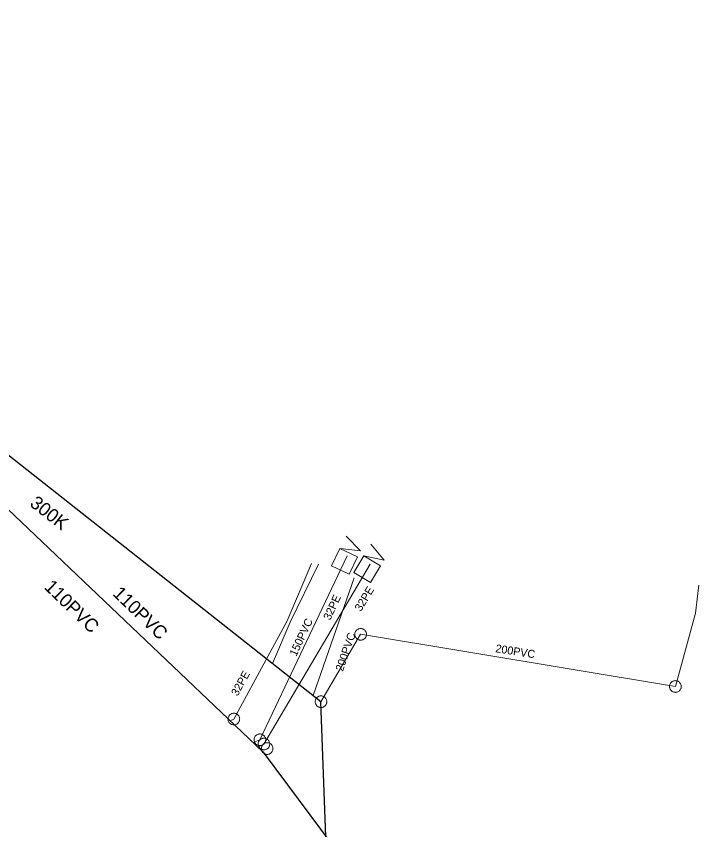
# Model space of a CAD drawing. Extents: x -741806 to -738704, y -1059275 to -1055387.
# Drawn here: x -740095.2 to -740044.1, y -1056562.9 to -1056502 of the extents above; entities that cross this region are included whole.
import ezdxf

# ---------------------------------------------------------------- set-up
doc = ezdxf.new("R2010")
doc.units = 0
doc.header["$LTSCALE"] = 0.4
for name, color, linetype, lineweight in [('2', 7, 'Continuous', 25), ('21', 7, 'Continuous', 13), ('3', 7, 'Continuous', 13), ('46', 7, 'Continuous', 13), ('51', 7, 'Continuous', 13), ('52', 7, 'Continuous', 25), ('56', 7, 'Continuous', 13), ('60', 7, 'Continuous', 13)]:
    doc.layers.add(name, color=color, linetype=linetype, lineweight=lineweight)
for name, color, linetype in [('5', 7, 'Continuous'), ('53', 7, 'Continuous'), ('54', 7, 'Continuous'), ('55', 7, 'Continuous')]:
    doc.layers.add(name, color=color, linetype=linetype)

msp = doc.modelspace()

# ---------------------------------------------------------------- linework, layer by layer
at = {"layer": '2'}
msp.add_lwpolyline([(-740070.98, -1056591.81), (-740072.39, -1056553.33), (-740110.57, -1056523.24), (-740124.77, -1056501.96)], dxfattribs=at)
at = {"layer": '21'}
for points in [[(-740077.463, -1056556.398), (-740076.969, -1056556.179), (-740070.43, -1056542.409)], [(-740073.095, -1056542.981), (-740074.92, -1056547.28), (-740078.92, -1056554.629), (-740079.192, -1056554.754)], [(-740077.117, -1056556.727), (-740076.67, -1056556.5), (-740068.699, -1056543.01)]]:
    msp.add_lwpolyline(points, dxfattribs=at)
at = {"layer": '3'}
msp.add_lwpolyline([(-740072.405, -1056552.892), (-740072.45, -1056552.896), (-740072.495, -1056552.905), (-740072.539, -1056552.919), (-740072.581, -1056552.936), (-740072.621, -1056552.959), (-740072.659, -1056552.985), (-740072.693, -1056553.015), (-740072.725, -1056553.049), (-740072.751, -1056553.086), (-740072.775, -1056553.124), (-740072.794, -1056553.166), (-740072.81, -1056553.21), (-740072.819, -1056553.254), (-740072.825, -1056553.299), (-740072.826, -1056553.345), (-740072.822, -1056553.391), (-740072.812, -1056553.436), (-740072.8, -1056553.48), (-740072.781, -1056553.522), (-740072.759, -1056553.562), (-740072.732, -1056553.599), (-740072.703, -1056553.633), (-740072.669, -1056553.665), (-740072.633, -1056553.693), (-740072.593, -1056553.716), (-740072.551, -1056553.735), (-740072.509, -1056553.75), (-740072.463, -1056553.76), (-740072.418, -1056553.766), (-740072.372, -1056553.766), (-740072.327, -1056553.763), (-740072.282, -1056553.754), (-740072.238, -1056553.74), (-740072.196, -1056553.722), (-740072.156, -1056553.7), (-740072.118, -1056553.674), (-740072.084, -1056553.644), (-740072.053, -1056553.609), (-740072.026, -1056553.573), (-740072.002, -1056553.534), (-740071.983, -1056553.493), (-740071.967, -1056553.449), (-740071.957, -1056553.405), (-740071.952, -1056553.359), (-740071.951, -1056553.313), (-740071.955, -1056553.268), (-740071.964, -1056553.223), (-740071.977, -1056553.179), (-740071.996, -1056553.137), (-740072.018, -1056553.097), (-740072.045, -1056553.06), (-740072.074, -1056553.025), (-740072.108, -1056552.994), (-740072.144, -1056552.966), (-740072.184, -1056552.943), (-740072.226, -1056552.923), (-740072.268, -1056552.909), (-740072.314, -1056552.898), (-740072.359, -1056552.893), (-740072.404, -1056552.892)], dxfattribs=at)
at = {"layer": '46'}
for points in [[(-740069.852, -1056548.208), (-740069.856, -1056548.253), (-740069.857, -1056548.299), (-740069.852, -1056548.345), (-740069.843, -1056548.389), (-740069.829, -1056548.433), (-740069.811, -1056548.476), (-740069.788, -1056548.515), (-740069.762, -1056548.553), (-740069.731, -1056548.586), (-740069.697, -1056548.617), (-740069.66, -1056548.645), (-740069.621, -1056548.668), (-740069.579, -1056548.686), (-740069.536, -1056548.702), (-740069.491, -1056548.711), (-740069.445, -1056548.717), (-740069.4, -1056548.716), (-740069.354, -1056548.712), (-740069.309, -1056548.703), (-740069.265, -1056548.689), (-740069.224, -1056548.67), (-740069.185, -1056548.648), (-740069.147, -1056548.621), (-740069.112, -1056548.591), (-740069.081, -1056548.557), (-740069.055, -1056548.52), (-740069.031, -1056548.481), (-740069.012, -1056548.439), (-740068.998, -1056548.396), (-740068.988, -1056548.35), (-740068.983, -1056548.306), (-740068.982, -1056548.26), (-740068.987, -1056548.214), (-740068.997, -1056548.169), (-740069.01, -1056548.126), (-740069.028, -1056548.083), (-740069.051, -1056548.044), (-740069.078, -1056548.006), (-740069.108, -1056547.973), (-740069.142, -1056547.942), (-740069.179, -1056547.914), (-740069.218, -1056547.891), (-740069.26, -1056547.872), (-740069.303, -1056547.857), (-740069.348, -1056547.848), (-740069.394, -1056547.842), (-740069.439, -1056547.842), (-740069.485, -1056547.847), (-740069.53, -1056547.856), (-740069.574, -1056547.87), (-740069.615, -1056547.889), (-740069.655, -1056547.91), (-740069.692, -1056547.938), (-740069.727, -1056547.968), (-740069.758, -1056548.002), (-740069.785, -1056548.039), (-740069.808, -1056548.078), (-740069.827, -1056548.12), (-740069.841, -1056548.163), (-740069.852, -1056548.207)], [(-740045.944, -1056552.612), (-740045.9, -1056552.621), (-740045.855, -1056552.626), (-740045.808, -1056552.627), (-740045.763, -1056552.622), (-740045.718, -1056552.613), (-740045.674, -1056552.599), (-740045.633, -1056552.58), (-740045.592, -1056552.558), (-740045.556, -1056552.531), (-740045.522, -1056552.501), (-740045.491, -1056552.467), (-740045.463, -1056552.43), (-740045.44, -1056552.391), (-740045.421, -1056552.349), (-740045.407, -1056552.306), (-740045.396, -1056552.261), (-740045.392, -1056552.215), (-740045.391, -1056552.17), (-740045.396, -1056552.124), (-740045.405, -1056552.079), (-740045.42, -1056552.035), (-740045.437, -1056551.994), (-740045.46, -1056551.954), (-740045.486, -1056551.916), (-740045.517, -1056551.882), (-740045.552, -1056551.852), (-740045.588, -1056551.824), (-740045.628, -1056551.801), (-740045.669, -1056551.782), (-740045.713, -1056551.768), (-740045.757, -1056551.758), (-740045.802, -1056551.753), (-740045.849, -1056551.752), (-740045.895, -1056551.757), (-740045.939, -1056551.766), (-740045.983, -1056551.78), (-740046.024, -1056551.799), (-740046.065, -1056551.822), (-740046.101, -1056551.848), (-740046.135, -1056551.878), (-740046.166, -1056551.912), (-740046.194, -1056551.949), (-740046.218, -1056551.988), (-740046.236, -1056552.03), (-740046.25, -1056552.073), (-740046.261, -1056552.118), (-740046.266, -1056552.164), (-740046.266, -1056552.209), (-740046.261, -1056552.255), (-740046.252, -1056552.3), (-740046.237, -1056552.344), (-740046.22, -1056552.386), (-740046.197, -1056552.425), (-740046.171, -1056552.463), (-740046.14, -1056552.497), (-740046.106, -1056552.528), (-740046.069, -1056552.555), (-740046.029, -1056552.578), (-740045.988, -1056552.597), (-740045.945, -1056552.612)]]:
    msp.add_lwpolyline(points, dxfattribs=at)
at = {"layer": '51'}
for points in [[(-740079.129, -1056555.012), (-740079.088, -1056555.032), (-740079.045, -1056555.047), (-740079, -1056555.058), (-740078.956, -1056555.064), (-740078.91, -1056555.065), (-740078.863, -1056555.062), (-740078.819, -1056555.053), (-740078.775, -1056555.041), (-740078.733, -1056555.023), (-740078.693, -1056555.001), (-740078.655, -1056554.975), (-740078.619, -1056554.946), (-740078.588, -1056554.913), (-740078.56, -1056554.877), (-740078.536, -1056554.837), (-740078.516, -1056554.796), (-740078.501, -1056554.753), (-740078.49, -1056554.709), (-740078.484, -1056554.663), (-740078.483, -1056554.617), (-740078.487, -1056554.571), (-740078.494, -1056554.526), (-740078.508, -1056554.482), (-740078.525, -1056554.44), (-740078.547, -1056554.4), (-740078.573, -1056554.362), (-740078.603, -1056554.327), (-740078.636, -1056554.295), (-740078.672, -1056554.268), (-740078.711, -1056554.243), (-740078.752, -1056554.224), (-740078.795, -1056554.209), (-740078.841, -1056554.198), (-740078.885, -1056554.192), (-740078.931, -1056554.191), (-740078.977, -1056554.194), (-740079.022, -1056554.203), (-740079.066, -1056554.215), (-740079.108, -1056554.233), (-740079.148, -1056554.255), (-740079.186, -1056554.281), (-740079.222, -1056554.31), (-740079.252, -1056554.344), (-740079.281, -1056554.379), (-740079.305, -1056554.419), (-740079.325, -1056554.46), (-740079.339, -1056554.504), (-740079.351, -1056554.548), (-740079.356, -1056554.593), (-740079.358, -1056554.639), (-740079.354, -1056554.685), (-740079.346, -1056554.73), (-740079.333, -1056554.774), (-740079.316, -1056554.816), (-740079.293, -1056554.856), (-740079.267, -1056554.895), (-740079.238, -1056554.929), (-740079.204, -1056554.961), (-740079.168, -1056554.988), (-740079.13, -1056555.012)], [(-740076.569, -1056556.002), (-740076.589, -1056555.962), (-740076.614, -1056555.923), (-740076.643, -1056555.887), (-740076.674, -1056555.855), (-740076.71, -1056555.826), (-740076.749, -1056555.801), (-740076.79, -1056555.78), (-740076.832, -1056555.763), (-740076.876, -1056555.752), (-740076.921, -1056555.745), (-740076.967, -1056555.742), (-740077.013, -1056555.744), (-740077.059, -1056555.751), (-740077.103, -1056555.763), (-740077.145, -1056555.779), (-740077.187, -1056555.8), (-740077.225, -1056555.825), (-740077.26, -1056555.853), (-740077.293, -1056555.886), (-740077.322, -1056555.922), (-740077.346, -1056555.96), (-740077.368, -1056556.001), (-740077.384, -1056556.044), (-740077.396, -1056556.087), (-740077.403, -1056556.133), (-740077.406, -1056556.179), (-740077.403, -1056556.224), (-740077.396, -1056556.27), (-740077.384, -1056556.314), (-740077.368, -1056556.357), (-740077.347, -1056556.397), (-740077.323, -1056556.436), (-740077.293, -1056556.472), (-740077.262, -1056556.504), (-740077.226, -1056556.533), (-740077.187, -1056556.558), (-740077.147, -1056556.579), (-740077.104, -1056556.596), (-740077.06, -1056556.607), (-740077.015, -1056556.614), (-740076.969, -1056556.617), (-740076.923, -1056556.615), (-740076.878, -1056556.607), (-740076.834, -1056556.596), (-740076.791, -1056556.579), (-740076.75, -1056556.559), (-740076.712, -1056556.533), (-740076.676, -1056556.505), (-740076.643, -1056556.472), (-740076.614, -1056556.437), (-740076.59, -1056556.398), (-740076.568, -1056556.358), (-740076.552, -1056556.315), (-740076.54, -1056556.271), (-740076.533, -1056556.226), (-740076.53, -1056556.18), (-740076.533, -1056556.135), (-740076.54, -1056556.089), (-740076.552, -1056556.045), (-740076.568, -1056556.003)], [(-740076.28, -1056556.302), (-740076.302, -1056556.262), (-740076.329, -1056556.225), (-740076.36, -1056556.191), (-740076.393, -1056556.161), (-740076.431, -1056556.134), (-740076.471, -1056556.11), (-740076.512, -1056556.092), (-740076.556, -1056556.077), (-740076.601, -1056556.069), (-740076.646, -1056556.064), (-740076.692, -1056556.064), (-740076.738, -1056556.068), (-740076.783, -1056556.077), (-740076.826, -1056556.091), (-740076.868, -1056556.111), (-740076.908, -1056556.133), (-740076.945, -1056556.16), (-740076.978, -1056556.191), (-740077.009, -1056556.225), (-740077.036, -1056556.263), (-740077.059, -1056556.302), (-740077.078, -1056556.343), (-740077.091, -1056556.387), (-740077.101, -1056556.432), (-740077.106, -1056556.478), (-740077.106, -1056556.524), (-740077.101, -1056556.569), (-740077.091, -1056556.614), (-740077.077, -1056556.657), (-740077.059, -1056556.7), (-740077.036, -1056556.738), (-740077.009, -1056556.775), (-740076.978, -1056556.81), (-740076.945, -1056556.84), (-740076.908, -1056556.867), (-740076.868, -1056556.891), (-740076.826, -1056556.909), (-740076.782, -1056556.923), (-740076.738, -1056556.932), (-740076.692, -1056556.937), (-740076.646, -1056556.937), (-740076.6, -1056556.933), (-740076.556, -1056556.923), (-740076.512, -1056556.909), (-740076.47, -1056556.89), (-740076.43, -1056556.868), (-740076.394, -1056556.84), (-740076.36, -1056556.81), (-740076.329, -1056556.776), (-740076.302, -1056556.738), (-740076.28, -1056556.699), (-740076.26, -1056556.657), (-740076.247, -1056556.613), (-740076.237, -1056556.569), (-740076.232, -1056556.523), (-740076.232, -1056556.477), (-740076.237, -1056556.432), (-740076.247, -1056556.387), (-740076.261, -1056556.343), (-740076.279, -1056556.302)], [(-740076.074, -1056556.579), (-740076.102, -1056556.544), (-740076.135, -1056556.512), (-740076.171, -1056556.483), (-740076.209, -1056556.459), (-740076.251, -1056556.439), (-740076.294, -1056556.422), (-740076.338, -1056556.412), (-740076.383, -1056556.404), (-740076.429, -1056556.403), (-740076.475, -1056556.406), (-740076.52, -1056556.414), (-740076.565, -1056556.426), (-740076.607, -1056556.442), (-740076.647, -1056556.464), (-740076.685, -1056556.49), (-740076.721, -1056556.519), (-740076.753, -1056556.551), (-740076.781, -1056556.587), (-740076.805, -1056556.626), (-740076.826, -1056556.668), (-740076.841, -1056556.71), (-740076.853, -1056556.754), (-740076.859, -1056556.8), (-740076.862, -1056556.845), (-740076.858, -1056556.892), (-740076.851, -1056556.937), (-740076.838, -1056556.98), (-740076.821, -1056557.024), (-740076.8, -1056557.064), (-740076.775, -1056557.102), (-740076.745, -1056557.137), (-740076.713, -1056557.169), (-740076.676, -1056557.198), (-740076.639, -1056557.222), (-740076.597, -1056557.242), (-740076.554, -1056557.258), (-740076.51, -1056557.269), (-740076.464, -1056557.276), (-740076.419, -1056557.277), (-740076.373, -1056557.275), (-740076.328, -1056557.267), (-740076.283, -1056557.255), (-740076.241, -1056557.237), (-740076.201, -1056557.217), (-740076.162, -1056557.191), (-740076.127, -1056557.162), (-740076.095, -1056557.129), (-740076.067, -1056557.094), (-740076.042, -1056557.054), (-740076.022, -1056557.013), (-740076.007, -1056556.97), (-740075.994, -1056556.926), (-740075.989, -1056556.881), (-740075.986, -1056556.835), (-740075.989, -1056556.789), (-740075.997, -1056556.744), (-740076.009, -1056556.7), (-740076.027, -1056556.657), (-740076.048, -1056556.617), (-740076.073, -1056556.58)]]:
    msp.add_lwpolyline(points, dxfattribs=at)
at = {"layer": '52'}
msp.add_lwpolyline([(-740125.451, -1056505.135), (-740124.943, -1056506.037), (-740124.842, -1056506.219), (-740113.46, -1056521.7), (-740109.896, -1056526.526), (-740109.734, -1056526.747), (-740096.537, -1056538.268), (-740096.386, -1056538.399), (-740076.747, -1056557.08), (-740076.579, -1056557.304), (-740070.758, -1056565.122), (-740070.765, -1056565.379), (-740071.192, -1056579.166), (-740084.006, -1056600.222), (-740084.563, -1056600.566), (-740103.204, -1056615.655), (-740103.68, -1056615.159)], dxfattribs=at)
at = {"layer": '56'}
msp.add_line((-740069.89, -1056544.05), (-740072.979, -1056552.865), dxfattribs=at)
for points in [[(-740072.566, -1056543.029), (-740074.699, -1056547.379), (-740076.013, -1056550.474)], [(-740044.079, -1056544.6), (-740044.32, -1056546.7), (-740045.829, -1056552.19), (-740069.42, -1056548.28), (-740072.39, -1056553.33)]]:
    msp.add_lwpolyline(points, dxfattribs=at)
at = {"layer": '60'}
for points in [[(-740070.953, -1056541.847), (-740069.421, -1056542.026), (-740070.509, -1056540.912)], [(-740069.169, -1056542.403), (-740067.659, -1056542.72), (-740068.642, -1056541.512)]]:
    msp.add_lwpolyline(points, dxfattribs=at)
for points in [[(-740070.282, -1056543.779), (-740071.593, -1056543.156), (-740070.971, -1056541.845), (-740069.659, -1056542.468)], [(-740068.675, -1056544.388), (-740069.925, -1056543.65), (-740069.187, -1056542.399), (-740067.936, -1056543.138)]]:
    msp.add_lwpolyline(points, close=True, dxfattribs=at)

# ---------------------------------------------------------------- texts
at = {"layer": '5'}
msp.add_text('300K', height=1, rotation=322, dxfattribs=at).set_placement((-740094.279, -1056538.605))
at = {"layer": '53'}
for p in [(-740093.193, -1056544.802), (-740088.062, -1056545.301)]:
    msp.add_text('110PVC', height=1, rotation=316, dxfattribs=at).set_placement(p)
at = {"layer": '54'}
for rotation, p in [(59, (-740069.395, -1056546.609)), (65, (-740071.703, -1056547.27)), (61, (-740078.641, -1056552.951))]:
    msp.add_text('32PE', height=0.6, rotation=rotation, dxfattribs=at).set_placement(p)
at = {"layer": '55'}
for s, rotation, p in [('150PVC', 65, (-740074.243, -1056549.978)), ('200PVC', 71, (-740070.754, -1056551.104)), ('200PVC', 351, (-740059.345, -1056549.613))]:
    msp.add_text(s, height=0.6, rotation=rotation, dxfattribs=at).set_placement(p)

doc.saveas('drawing.dxf')
